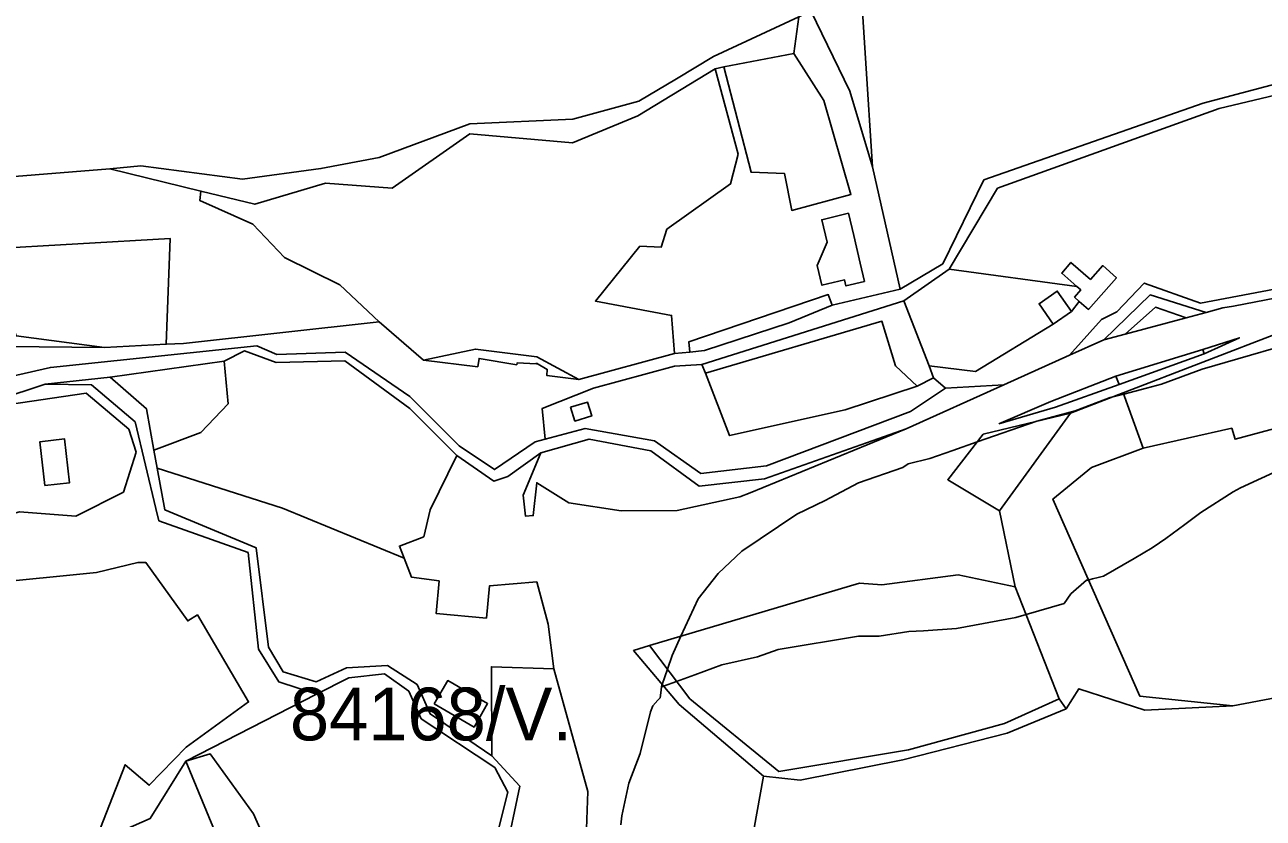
# Model space of a CAD drawing. Extents: x -477304 to -465429, y -1159113 to -1149210.
# Drawn here: x -468028.4 to -467675.8, y -1156439.6 to -1156213.8 of the extents above; entities that cross this region are included whole.
import ezdxf

# ---------------------------------------------------------------- set-up
doc = ezdxf.new("R2010")
doc.units = 0
for name, color, linetype in [('BPEJ_s', 7, 'Continuous'), ('orna_s', 7, 'Continuous'), ('PUPFL_s', 7, 'Continuous'), ('trav_porost_s', 7, 'Continuous'), ('voda_s', 7, 'Continuous')]:
    doc.layers.add(name, color=color, linetype=linetype)

msp = doc.modelspace()

# ---------------------------------------------------------------- linework, layer by layer
at = {"layer": 'BPEJ_s'}
for points in [[(-468046.78, -1156258.24), (-468004.16, -1156254.81), (-467995.36, -1156253.95), (-467966.4, -1156257.76), (-467944.08, -1156254.69), (-467927.53, -1156251.55), (-467901.74, -1156242), (-467872.38, -1156240.68), (-467853.6, -1156235.5), (-467842.86, -1156229.17), (-467832.35, -1156222.76), (-467808.07, -1156211.55)], [(-468046.78, -1156258.24), (-468004.16, -1156254.81), (-467995.36, -1156253.95), (-467966.4, -1156257.76), (-467944.08, -1156254.69), (-467927.53, -1156251.55), (-467901.74, -1156242), (-467872.38, -1156240.68), (-467853.6, -1156235.5), (-467842.86, -1156229.17), (-467832.35, -1156222.76), (-467808.07, -1156211.55)], [(-467665.61, -1156337.93), (-467682.33, -1156345.55), (-467684.36, -1156346.74), (-467693.59, -1156352.56), (-467698.17, -1156355.98), (-467703.56, -1156360.01), (-467705.37, -1156361.23), (-467707.45, -1156362.63), (-467712.6, -1156365.65), (-467721.33, -1156370.75), (-467722.83, -1156371.11), (-467724.43, -1156371.5), (-467725.11, -1156371.66), (-467725.58, -1156371.77), (-467725.82, -1156371.83), (-467726.14, -1156371.91), (-467730.58, -1156375.71), (-467732.53, -1156378.48), (-467743.32, -1156381.63), (-467746.23, -1156382.48), (-467763.15, -1156385.65), (-467772.5, -1156386.24), (-467776.68, -1156386.5), (-467785.14, -1156387.77), (-467791.07, -1156387.77), (-467813.91, -1156391.57), (-467819.83, -1156393.69), (-467829.98, -1156396.01), (-467837.62, -1156398.8), (-467842.84, -1156400.7), (-467846.53, -1156402.04), (-467847.17, -1156402.27), (-467846.93, -1156401.56), (-467845.47, -1156397.22), (-467844.14, -1156393.27), (-467841.63, -1156387.81), (-467836.74, -1156377.19), (-467831.03, -1156370), (-467824.29, -1156363.64), (-467808.62, -1156353.09), (-467800.57, -1156349.2), (-467799.09, -1156348.42), (-467791.07, -1156344.2), (-467778.38, -1156339.76), (-467776.9, -1156338.71), (-467770.76, -1156337.23), (-467764.19, -1156334.95), (-467757.25, -1156332.53), (-467740.31, -1156326.65), (-467739.2, -1156326.35), (-467729.32, -1156323.69), (-467719.38, -1156319.89), (-467718.58, -1156319.68), (-467715.55, -1156318.89), (-467709.09, -1156317.2), (-467704.79, -1156316.08), (-467693.16, -1156311.85), (-467659.11, -1156301.91)], [(-467659.11, -1156301.91), (-467693.16, -1156311.85), (-467704.79, -1156316.08), (-467709.09, -1156317.2), (-467715.55, -1156318.89), (-467718.58, -1156319.68), (-467719.38, -1156319.89), (-467729.32, -1156323.69)], [(-467729.32, -1156323.69), (-467739.2, -1156326.35), (-467740.31, -1156326.65), (-467757.25, -1156332.53), (-467764.19, -1156334.95), (-467770.76, -1156337.23), (-467776.9, -1156338.71), (-467778.38, -1156339.76), (-467791.07, -1156344.2), (-467799.09, -1156348.42), (-467800.57, -1156349.2), (-467808.62, -1156353.09), (-467824.29, -1156363.64), (-467831.03, -1156370), (-467836.74, -1156377.19), (-467841.63, -1156387.81), (-467844.14, -1156393.27), (-467845.47, -1156397.22), (-467846.93, -1156401.56), (-467847.17, -1156402.27), (-467847.37, -1156403.94), (-467847.53, -1156405.32), (-467848.19, -1156406.05), (-467849.64, -1156407.65), (-467850.28, -1156409.34), (-467853.24, -1156421.18), (-467856.41, -1156429.64), (-467858.41, -1156438.97), (-467858.75, -1156441.51)], [(-467703.56, -1156360.01), (-467698.17, -1156355.98), (-467693.59, -1156352.56), (-467684.36, -1156346.74), (-467682.33, -1156345.55), (-467665.61, -1156337.93)], [(-467858.75, -1156441.51), (-467858.41, -1156438.97), (-467856.41, -1156429.64), (-467853.24, -1156421.18), (-467850.28, -1156409.34), (-467849.64, -1156407.65), (-467848.19, -1156406.05), (-467847.53, -1156405.32), (-467847.37, -1156403.94), (-467847.17, -1156402.27), (-467846.53, -1156402.04), (-467842.84, -1156400.7), (-467837.62, -1156398.8), (-467829.98, -1156396.01), (-467819.83, -1156393.69), (-467813.91, -1156391.57), (-467791.07, -1156387.77), (-467785.14, -1156387.77), (-467776.68, -1156386.5), (-467772.5, -1156386.24), (-467763.15, -1156385.65), (-467746.23, -1156382.48), (-467743.32, -1156381.63), (-467732.53, -1156378.48), (-467730.58, -1156375.71), (-467726.14, -1156371.91), (-467725.82, -1156371.83), (-467725.58, -1156371.77), (-467725.11, -1156371.66), (-467724.43, -1156371.5), (-467722.83, -1156371.11), (-467721.33, -1156370.75), (-467712.6, -1156365.65), (-467707.45, -1156362.63), (-467705.37, -1156361.23), (-467703.56, -1156360.01)]]:
    msp.add_lwpolyline(points, dxfattribs=at)
at = {"layer": 'orna_s'}
msp.add_lwpolyline([(-467774.39, -1156316.64), (-467794.8, -1156323.36), (-467827.76, -1156330.72), (-467834.62, -1156312.99), (-467784.37, -1156298.16), (-467780.5, -1156310.86)], close=True, dxfattribs=at)
at = {"layer": 'PUPFL_s'}
msp.add_lwpolyline([(-467831.09, -1155901.59), (-467819.92, -1156056.37), (-467812.68, -1156072.9), (-467809, -1156145.09), (-467813.39, -1156166.74), (-467804.58, -1156209.78), (-467808.07, -1156211.55), (-467832.35, -1156222.76), (-467842.86, -1156229.17), (-467853.6, -1156235.5), (-467872.38, -1156240.68), (-467901.74, -1156242), (-467927.53, -1156251.55), (-467944.08, -1156254.69), (-467966.4, -1156257.76), (-467995.36, -1156253.95), (-468004.16, -1156254.81), (-468046.78, -1156258.24)], dxfattribs=at)
for points in [[(-467850.57, -1156390.47), (-467839.11, -1156405.64), (-467813.77, -1156426.35), (-467776.84, -1156420.14), (-467749.48, -1156412.71), (-467733.87, -1156405.68), (-467731.93, -1156408.48), (-467748.72, -1156415.39), (-467778.43, -1156423.03), (-467807.67, -1156428.79), (-467818.13, -1156427.64), (-467842.07, -1156407.3), (-467855.09, -1156391.93)], [(-467662.89, -1156403.56), (-467638.05, -1156394.83), (-467636.11, -1156399.48), (-467623.19, -1156397.97), (-467588.88, -1156406.34), (-467574.18, -1156445.74), (-467543.22, -1156466.83), (-467504.1, -1156460.6), (-467528.54, -1156535.94), (-467556.93, -1156623.45), (-467562.32, -1156627.01), (-467609.33, -1156568.31), (-467817.22, -1156479.27), (-467825.46, -1156468.71), (-467818.13, -1156427.64), (-467807.67, -1156428.79), (-467778.43, -1156423.03), (-467748.72, -1156415.39), (-467731.93, -1156408.48), (-467728.33, -1156402.78), (-467709.5, -1156408.85), (-467684.49, -1156407.65)]]:
    msp.add_lwpolyline(points, close=True, dxfattribs=at)
at = {"layer": 'trav_porost_s'}
for points in [[(-467755.35, -1156257.95), (-467767, -1156281.82), (-467779.14, -1156289.05), (-467787.05, -1156254.24), (-467791.09, -1156192.28), (-467792.12, -1156189.31), (-467776.12, -1156189.21), (-467770.75, -1156189.18), (-467750.54, -1156189.05), (-467695.03, -1156182.6), (-467688.35, -1156181.82), (-467633.47, -1156171.42), (-467603.51, -1156170.38), (-467594.15, -1156164.76), (-467591.35, -1156174.72), (-467583.46, -1156211.5), (-467654.55, -1156225.97), (-467692.91, -1156236.05)], [(-467809.47, -1156221.99), (-467829.35, -1156225.77), (-467831.86, -1156226.34), (-467853.85, -1156239.69), (-467872.47, -1156247.39), (-467901.74, -1156244.8), (-467923.83, -1156260.32), (-467942.76, -1156258.84), (-467962.95, -1156264.88), (-467978.28, -1156261.12), (-468004.16, -1156254.81), (-467995.36, -1156253.95), (-467966.4, -1156257.76), (-467944.08, -1156254.69), (-467927.53, -1156251.55), (-467901.74, -1156242), (-467872.38, -1156240.68), (-467853.6, -1156235.5), (-467842.86, -1156229.17), (-467832.35, -1156222.76), (-467808.07, -1156211.55)], [(-467812.1, -1156256.14), (-467821.63, -1156255.77), (-467829.35, -1156225.77), (-467809.47, -1156221.99), (-467800.92, -1156235.3), (-467793.2, -1156262.06), (-467810.04, -1156266.62)], [(-467853.85, -1156239.69), (-467831.86, -1156226.34), (-467825.28, -1156250.59), (-467827.46, -1156259.06), (-467845.66, -1156271.96), (-467847.26, -1156277.1), (-467853.26, -1156276.81), (-467865.95, -1156292.43), (-467844.26, -1156296.5), (-467843.4, -1156307.39), (-467870.69, -1156314.72), (-467882.65, -1156308.27), (-467900.09, -1156306.09), (-467914.94, -1156309.2), (-467927.56, -1156298.31), (-467938.67, -1156287.78), (-467954.49, -1156280.02), (-467963.44, -1156270.54), (-467978.58, -1156263.77), (-467978.28, -1156261.12), (-467962.95, -1156264.88), (-467942.76, -1156258.84), (-467923.83, -1156260.32), (-467901.74, -1156244.8), (-467872.47, -1156247.39)], [(-467988.13, -1156304.72), (-467987.01, -1156274.64), (-468039.71, -1156277.61), (-468046.78, -1156258.24), (-468004.16, -1156254.81), (-467978.28, -1156261.12), (-467978.58, -1156263.77), (-467963.44, -1156270.54), (-467954.49, -1156280.02), (-467938.67, -1156287.78), (-467927.56, -1156298.31), (-467983.21, -1156304.46)], [(-468071.05, -1156268.66), (-468055.92, -1156299.27), (-468030.9, -1156302.28), (-468005.72, -1156305.66), (-468052.19, -1156305.2), (-468069.19, -1156313.97), (-468079.11, -1156325.53), (-468083.86, -1156334.06), (-468085.12, -1156330.43), (-468084.06, -1156306.82), (-468115.92, -1156300.1), (-468128.19, -1156301.61), (-468124.19, -1156290.26), (-468123.59, -1156283.68), (-468133.42, -1156282.78), (-468135.8, -1156282.41), (-468130.78, -1156259.7), (-468080.59, -1156284.79)], [(-467789.3, -1156286.84), (-467790.55, -1156281.6), (-467792.42, -1156273.79), (-467793.94, -1156267.44), (-467801.5, -1156269.25), (-467799.98, -1156275.61), (-467802.79, -1156282.32), (-467801.44, -1156287.94), (-467795.02, -1156286.4), (-467794.61, -1156288.11)], [(-467987.01, -1156274.64), (-467988.13, -1156304.72), (-468005.72, -1156305.66), (-468030.9, -1156302.28), (-468034.98, -1156290.53), (-468039.71, -1156277.61)], [(-467496.5, -1156273.95), (-467493.9, -1156275.25), (-467582.45, -1156303.46), (-467602.27, -1156309.77), (-467609.22, -1156311.64), (-467645.27, -1156321.36), (-467648.93, -1156322.35), (-467683.85, -1156331.76), (-467684.8, -1156328.64), (-467709.96, -1156334.25), (-467715.67, -1156318.57), (-467670.3, -1156301.04), (-467657.6, -1156299.18), (-467618.29, -1156291.52), (-467613.33, -1156290.86), (-467587.26, -1156290.42), (-467560.58, -1156284.8), (-467500.3, -1156274.81)], [(-467778.14, -1156292.31), (-467765.25, -1156283.32), (-467728.92, -1156288.26), (-467727.79, -1156289.26), (-467729.54, -1156291.31), (-467728.19, -1156292.5), (-467730.44, -1156295.37), (-467734.45, -1156289.59), (-467739.61, -1156293.17), (-467735.6, -1156298.95), (-467757.7, -1156312.44), (-467770.94, -1156310.89)], [(-467834.86, -1156306.49), (-467839.08, -1156306.93), (-467839.33, -1156303.98), (-467799.65, -1156290.58), (-467798.54, -1156293.54), (-467810.82, -1156298.64)], [(-467835.61, -1156310.44), (-467778.14, -1156292.31), (-467770.94, -1156310.89), (-467769.65, -1156314.25), (-467774.39, -1156316.64), (-467780.5, -1156310.86), (-467784.37, -1156298.16), (-467834.62, -1156312.99)], [(-467708.01, -1156290.66), (-467692.02, -1156295.63), (-467697.72, -1156297.15), (-467706.45, -1156294.16), (-467715.16, -1156301.8), (-467721.21, -1156303.41)], [(-467715.16, -1156301.8), (-467706.45, -1156294.16), (-467697.72, -1156297.15)], [(-467692.99, -1156306.17), (-467682.6, -1156302.85), (-467692.66, -1156307.43)], [(-467956.81, -1156309.9), (-467937.29, -1156309.45), (-467918.83, -1156323.01), (-467905.44, -1156336.41), (-467913.04, -1156351.8), (-467914.8, -1156359.49), (-467921.74, -1156362.17), (-467920.42, -1156365.58), (-467955.02, -1156351.37), (-467990.69, -1156339.94), (-467991.63, -1156334.83), (-467978.27, -1156329.83), (-467970.55, -1156321.65), (-467971.62, -1156309.57), (-467965.82, -1156306.63)], [(-467888.29, -1156310.61), (-467899.06, -1156308.76), (-467899.47, -1156311.13), (-467914.94, -1156309.2), (-467900.09, -1156306.09), (-467882.65, -1156308.27), (-467870.69, -1156314.72), (-467879.8, -1156313.58), (-467879.68, -1156311.86), (-467882.68, -1156310.1), (-467882.81, -1156310.32), (-467888.24, -1156310.01)], [(-467716.86, -1156316.16), (-467717.75, -1156313.83), (-467692.99, -1156306.17), (-467692.66, -1156307.43)], [(-467970.55, -1156321.65), (-467978.27, -1156329.83), (-467991.63, -1156334.83), (-467993.8, -1156323.05), (-468004.11, -1156314.05), (-467971.62, -1156309.57)], [(-467843.45, -1156310.95), (-467835.61, -1156310.44), (-467834.62, -1156312.99), (-467827.76, -1156330.72), (-467794.8, -1156323.36), (-467774.39, -1156316.64), (-467769.65, -1156314.25), (-467766.29, -1156317.22), (-467776.2, -1156323.81), (-467817.27, -1156339.31), (-467835.9, -1156341.48), (-467849.17, -1156332.24), (-467868.89, -1156328.65), (-467880.26, -1156331.75), (-467881.1, -1156322.97), (-467866.5, -1156317.22)], [(-467751.1, -1156327.41), (-467736.27, -1156321.04), (-467717.75, -1156313.83), (-467716.86, -1156316.16), (-467734.93, -1156322.66)], [(-467996.69, -1156335.45), (-468000.35, -1156346.8), (-468013.92, -1156353.69), (-468029.88, -1156352.42), (-468047.46, -1156357.22), (-468054.12, -1156363.28), (-468062.17, -1156382.02), (-468076.22, -1156386.93), (-468074.36, -1156368.12), (-468063.17, -1156327.05), (-468057.17, -1156320.28), (-468057.09, -1156323.07), (-468036.15, -1156322.33), (-468010.93, -1156318.64), (-467998.76, -1156328.93)], [(-467746.4, -1156373.79), (-467750.91, -1156352.13), (-467730.71, -1156324.3), (-467715.67, -1156318.57), (-467709.96, -1156334.25), (-467724.7, -1156339.76), (-467735.71, -1156348.8), (-467710.98, -1156404.86), (-467684.49, -1156407.65), (-467709.5, -1156408.85), (-467728.33, -1156402.78), (-467731.93, -1156408.48), (-467733.87, -1156405.68)], [(-467873.01, -1156322.64), (-467871.78, -1156326.57), (-467866.97, -1156325.11), (-467868.2, -1156321.2)], [(-467750.91, -1156352.13), (-467765.62, -1156343.29), (-467755.51, -1156330.3), (-467730.71, -1156324.3)], [(-467817.83, -1156343.04), (-467777.45, -1156328.78), (-467821.89, -1156346.99), (-467824.83, -1156348.19), (-467842.71, -1156352.08), (-467858.61, -1156352.11), (-467873.55, -1156349.89), (-467882.64, -1156344.15), (-467883.64, -1156353.48), (-467885.87, -1156353.61), (-467886.52, -1156347.65), (-467881.47, -1156335.65), (-467867.7, -1156331.74), (-467850.16, -1156335.07), (-467836.44, -1156345.06)], [(-468022.66, -1156344.94), (-468015.65, -1156344.13), (-468017.09, -1156331.66), (-468024.09, -1156332.47)], [(-467896.93, -1156382.68), (-467896.06, -1156373.45), (-467882.64, -1156372.37), (-467879.39, -1156384.41), (-467877.75, -1156397.11), (-467895.54, -1156396.49), (-467895.45, -1156421.85), (-467912.99, -1156409.93), (-467916.65, -1156401.59), (-467925.11, -1156396.16), (-467936.78, -1156396.82), (-467945.41, -1156400.85), (-467954.86, -1156397.97), (-467959.05, -1156390.9), (-467962.54, -1156362.63), (-467988.5, -1156351.86), (-467990.69, -1156339.94), (-467955.02, -1156351.37), (-467920.42, -1156365.58), (-467918.34, -1156370.97), (-467910.44, -1156372.1), (-467911.31, -1156381.33)], [(-467746.4, -1156373.79), (-467733.87, -1156405.68), (-467749.48, -1156412.71), (-467776.84, -1156420.14), (-467813.77, -1156426.35), (-467839.11, -1156405.64), (-467850.57, -1156390.47), (-467790.8, -1156372.68), (-467784.39, -1156373.21), (-467762.7, -1156370.33)], [(-467896.03, -1156483.48), (-467904.78, -1156476.86), (-467907.65, -1156467.12), (-467891.55, -1156449.86), (-467887.48, -1156430.54), (-467895.45, -1156421.85), (-467895.54, -1156396.49), (-467877.75, -1156397.11), (-467868.14, -1156432.02), (-467868.59, -1156445.3), (-467884.07, -1156446.57), (-467896.48, -1156478.55), (-467881.4, -1156484.34), (-467870.23, -1156485.37), (-467870.78, -1156489.62)], [(-467911.84, -1156407.1), (-467900.5, -1156413.67), (-467896.64, -1156407.01), (-467907.98, -1156400.44)], [(-467982.52, -1156423.35), (-467975.62, -1156421.3), (-467963.34, -1156438.35), (-467953.07, -1156461.65), (-467943, -1156476.57), (-467948.3, -1156480.35), (-467945.14, -1156487.71), (-467949.12, -1156496.55), (-467946.58, -1156501.56), (-467948.22, -1156506.49)], [(-468009.96, -1156455.04), (-468005.45, -1156445.34), (-467992.71, -1156439.67), (-467982.52, -1156423.35), (-467948.22, -1156506.49), (-467930.94, -1156548.39), (-468011.24, -1156603.36), (-467980.55, -1156579.02), (-467964.12, -1156567.84), (-467959.66, -1156561.18), (-467970.29, -1156534.06), (-467967.04, -1156532.47), (-467978.99, -1156512.29), (-467997.06, -1156486.44), (-468006.43, -1156467.78)]]:
    msp.add_lwpolyline(points, close=True, dxfattribs=at)
for points in [[(-467804.58, -1156209.78), (-467793.53, -1156232.71), (-467787.05, -1156254.24), (-467779.14, -1156289.05), (-467798.54, -1156293.54), (-467799.65, -1156290.58), (-467839.33, -1156303.98), (-467839.08, -1156306.93), (-467843.4, -1156307.39), (-467844.26, -1156296.5), (-467865.95, -1156292.43), (-467853.26, -1156276.81), (-467847.26, -1156277.1), (-467845.66, -1156271.96), (-467827.46, -1156259.06), (-467825.28, -1156250.59), (-467831.86, -1156226.34), (-467829.35, -1156225.77), (-467821.63, -1156255.77), (-467812.1, -1156256.14), (-467810.04, -1156266.62), (-467793.2, -1156262.06), (-467800.92, -1156235.3), (-467809.47, -1156221.99), (-467808.07, -1156211.55)], [(-467662.1, -1156287.05), (-467693.68, -1156292.99), (-467709.69, -1156287.31), (-467717.51, -1156295.51), (-467721.9, -1156297.71), (-467730.95, -1156307.8), (-467749.66, -1156316.24), (-467766.29, -1156317.22), (-467769.65, -1156314.25), (-467770.94, -1156310.89), (-467757.7, -1156312.44), (-467735.6, -1156298.95), (-467730.44, -1156295.37), (-467728.19, -1156292.5), (-467725.57, -1156294.8), (-467717.62, -1156285.81), (-467721.5, -1156282.31), (-467725.04, -1156286.25), (-467730.55, -1156281.42), (-467733.2, -1156284.49), (-467728.92, -1156288.26), (-467765.25, -1156283.32), (-467751.47, -1156260.31), (-467688.32, -1156237.6), (-467642.15, -1156226.62)], [(-467662.89, -1156403.56), (-467684.49, -1156407.65), (-467710.98, -1156404.86), (-467735.71, -1156348.8), (-467724.7, -1156339.76), (-467709.96, -1156334.25), (-467684.8, -1156328.64), (-467683.85, -1156331.76), (-467648.93, -1156322.35)], [(-468039.54, -1156372.85), (-468008.01, -1156369.66), (-467996.21, -1156366.79), (-467993.9, -1156366.86), (-467982.03, -1156383.44), (-467979.24, -1156381.76), (-467964.69, -1156406.5), (-467982.45, -1156419.41), (-467992.99, -1156430.26), (-467999.84, -1156424.42), (-468009.56, -1156449.42)], [(-467953.07, -1156461.65), (-467963.34, -1156438.35), (-467975.62, -1156421.3), (-467982.52, -1156423.35), (-467945.35, -1156404.28), (-467936.16, -1156399.62), (-467925.96, -1156398.53), (-467919.03, -1156403.46), (-467915.58, -1156411.31), (-467894.55, -1156425.22), (-467890.89, -1156432.21), (-467894.55, -1156446.96)]]:
    msp.add_lwpolyline(points, dxfattribs=at)
at = {"layer": 'voda_s'}
for points in [[(-467659.81, -1156289.1), (-467684.3, -1156293.89), (-467687.28, -1156294.36), (-467692.02, -1156295.63), (-467708.01, -1156290.66), (-467721.21, -1156303.41), (-467730.95, -1156307.8), (-467721.9, -1156297.71), (-467717.51, -1156295.51), (-467709.69, -1156287.31), (-467693.68, -1156292.99), (-467662.1, -1156287.05)], [(-468038.22, -1156315.18), (-468021.1, -1156311.31), (-467962.33, -1156305.2), (-467956.61, -1156307.59), (-467937.18, -1156306.95), (-467918.81, -1156319.61), (-467904.73, -1156333.63), (-467894.66, -1156340.38), (-467883.1, -1156332.53), (-467880.26, -1156331.75), (-467868.89, -1156328.65), (-467849.17, -1156332.24), (-467835.9, -1156341.48), (-467817.27, -1156339.31), (-467776.2, -1156323.81), (-467766.29, -1156317.22), (-467749.66, -1156316.24), (-467777.45, -1156328.78), (-467817.83, -1156343.04), (-467836.44, -1156345.06), (-467850.16, -1156335.07), (-467867.7, -1156331.74), (-467881.47, -1156335.65), (-467890.86, -1156342.36), (-467894.84, -1156343.66), (-467905.44, -1156336.41), (-467918.83, -1156323.01), (-467937.29, -1156309.45)], [(-467937.29, -1156309.45), (-467956.81, -1156309.9), (-467965.82, -1156306.63), (-467971.62, -1156309.57), (-468004.11, -1156314.05), (-468022.63, -1156316.1), (-468036.19, -1156320.57)], [(-467894.55, -1156446.96), (-467890.89, -1156432.21), (-467894.55, -1156425.22), (-467915.58, -1156411.31), (-467919.03, -1156403.46), (-467925.96, -1156398.53), (-467936.16, -1156399.62), (-467945.35, -1156404.28), (-467956.11, -1156400.83), (-467961.9, -1156391.46), (-467964.82, -1156364.02), (-467990.23, -1156354.93), (-467991.1, -1156351.44), (-467996.94, -1156326.82), (-468009.43, -1156316.23), (-468022.63, -1156316.1), (-468004.11, -1156314.05), (-467993.8, -1156323.05), (-467991.63, -1156334.83), (-467990.69, -1156339.94), (-467988.5, -1156351.86), (-467962.54, -1156362.63), (-467959.05, -1156390.9), (-467954.86, -1156397.97), (-467945.41, -1156400.85), (-467936.78, -1156396.82), (-467925.11, -1156396.16), (-467916.65, -1156401.59), (-467912.99, -1156409.93), (-467895.45, -1156421.85), (-467887.48, -1156430.54), (-467891.55, -1156449.86)]]:
    msp.add_lwpolyline(points, dxfattribs=at)

# ---------------------------------------------------------------- texts
at = {"layer": 'BPEJ_s'}
msp.add_text('84168/V.', height=15, dxfattribs=at).set_placement((-467952.92, -1156417.46))

doc.saveas('drawing.dxf')
